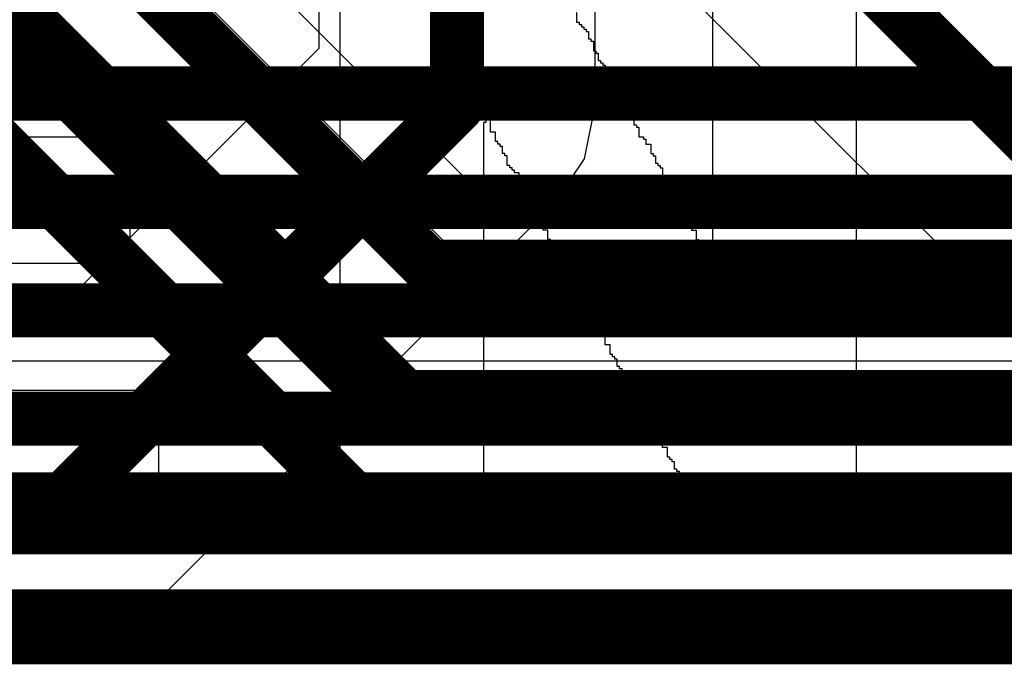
# Model space of a CAD drawing. Header units: millimetres. Extents: x -2 to 68, y -2 to 27.4.
# Tile 289 of 594: x 39.8 to 41.6, y 0.4 to 1.6. Entities that reach past the tile are written whole.
import ezdxf

# ---------------------------------------------------------------- set-up
doc = ezdxf.new("R2010")
doc.units = ezdxf.units.MM
for name, color, linetype in [('BottomLayer', 5, 'Continuous'), ('MidLayer2', 76, 'Continuous'), ('MidLayer3', 90, 'Continuous'), ('MidLayer5', 130, 'Continuous'), ('MidLayer6', 216, 'Continuous'), ('MidLayer7', 6, 'Continuous'), ('MidLayer8', 54, 'Continuous'), ('TopLayer', 1, 'Continuous'), ('TopOverlay', 2, 'Continuous')]:
    doc.layers.add(name, color=color, linetype=linetype)

msp = doc.modelspace()

# ---------------------------------------------------------------- linework, layer by layer
at = {"layer": 'BottomLayer', "const_width": 0.1}
for points in [[(35.9593, 1.5), (44.1461, 1.5)], [(35.8474, 1.3), (44.2517, 1.3)], [(35.7126, 1.1), (44.9174, 1.1)], [(35.6298, 0.9), (45.0003, 0.9)], [(35.547, 0.7), (45.0831, 0.7)], [(35.4641, 0.5), (45.166, 0.5)]]:
    msp.add_lwpolyline(points, dxfattribs=at)
at = {"layer": 'MidLayer2'}
for p, q in [((40.3451, 1.8165), (40.3451, 1.5826)), ((40.8549, 1.477), (40.8549, 1.8165)), ((40.3451, 1.5826), (39.8238, 1.0612)), ((40.8355, 1.3795), (40.8549, 1.477)), ((40.7802, 1.2968), (40.8355, 1.3795)), ((40.0497, 0.5663), (40.7802, 1.2968)), ((39.8238, 1.0612), (39.7572, 1.0695)), ((39.967, 0.511), (40.0497, 0.5663)), ((39.8695, 0.4916), (39.967, 0.511)), ((38.1123, 0.4916), (39.8695, 0.4916))]:
    msp.add_line(p, q, dxfattribs=at)
at = {"layer": 'MidLayer2', "const_width": 0.1}
for points in [[(40.6, 1.477), (40.6, 1.975)], [(39.8695, 0.7465), (40.6, 1.477)], [(38.0039, 0.7465), (39.8695, 0.7465)]]:
    msp.add_lwpolyline(points, dxfattribs=at)
at = {"layer": 'MidLayer2', "const_width": 0.05}
for points in [[(40.575, 1.477, 1), (40.625, 1.477, 1)], [(40.575, 1.477, 1), (40.625, 1.477, 1)], [(39.8445, 0.7465, 1), (39.8945, 0.7465, 1)], [(39.8445, 0.7465, 1), (39.8945, 0.7465, 1)]]:
    msp.add_lwpolyline(points, format="xyb", close=True, dxfattribs=at)
at = {"layer": 'MidLayer3'}
for p, q in [((40.6163, 1.3423), (39.9741, 1.9845)), ((47.9086, 1.3423), (40.6163, 1.3423))]:
    msp.add_line(p, q, dxfattribs=at)
at = {"layer": 'MidLayer3', "const_width": 0.1}
for points in [[(39.7378, 1.9912), (40.549, 1.18)], [(39.6384, 1.7512), (40.4496, 0.94)], [(40.549, 1.18), (51.4491, 1.18)], [(40.4496, 0.94), (51.3671, 0.94)], [(39.0504, 0.5351), (59.4303, 0.5351)]]:
    msp.add_lwpolyline(points, dxfattribs=at)
at = {"layer": 'MidLayer3', "const_width": 0.05}
for points in [[(40.524, 1.18, 1), (40.574, 1.18, 1)], [(40.524, 1.18, 1), (40.574, 1.18, 1)], [(40.4246, 0.94, 1), (40.4746, 0.94, 1)], [(40.4246, 0.94, 1), (40.4746, 0.94, 1)]]:
    msp.add_lwpolyline(points, format="xyb", close=True, dxfattribs=at)
at = {"layer": 'MidLayer5'}
for p, q in [((40.6135, 1.19), (39.7993, 2.0042)), ((48.1386, 1.19), (40.6135, 1.19))]:
    msp.add_line(p, q, dxfattribs=at)
at = {"layer": 'MidLayer5', "const_width": 0.1}
for points in [[(38.964, 2.479), (40.508, 0.9351)], [(38.764, 2.3962), (40.4251, 0.7351)], [(40.508, 0.9351), (56.4601, 0.9351)], [(40.4251, 0.7351), (56.5429, 0.7351)], [(39.0504, 0.5351), (57.0387, 0.5351)]]:
    msp.add_lwpolyline(points, dxfattribs=at)
at = {"layer": 'MidLayer5', "const_width": 0.05}
for points in [[(40.483, 0.9351, 1), (40.533, 0.9351, 1)], [(40.483, 0.9351, 1), (40.533, 0.9351, 1)], [(40.4001, 0.7351, 1), (40.4501, 0.7351, 1)], [(40.4001, 0.7351, 1), (40.4501, 0.7351, 1)]]:
    msp.add_lwpolyline(points, format="xyb", close=True, dxfattribs=at)
at = {"layer": 'MidLayer6'}
msp.add_line((40.9387, 1.7708), (42.0016, 0.7079), dxfattribs=at)
at = {"layer": 'MidLayer6', "const_width": 0.1}
msp.add_lwpolyline([(40.628, 2.442), (42.1818, 0.8881)], dxfattribs=at)
at = {"layer": 'MidLayer7'}
msp.add_line((43.147, 0.475), (38.3062, 0.4805), dxfattribs=at)
at = {"layer": 'MidLayer8'}
msp.add_line((59.418, 0.516), (39.237, 0.516), dxfattribs=at)
at = {"layer": 'TopLayer'}
msp.add_line((46.7262, 1.0062), (37.483, 1.0062), dxfattribs=at)
at = {"layer": 'TopLayer', "const_width": 0.127}
for points in [[(31.8625, 0.7375), (46.8375, 0.7375)], [(31.4895, 0.5105), (46.9315, 0.5105)]]:
    msp.add_lwpolyline(points, dxfattribs=at)
at = {"layer": 'TopOverlay'}
for p, q in [((40.3842, 0.7232), (40.3842, 1.8697)), ((41.0722, 1.2083), (41.0722, 1.8697)), ((41.3367, 1.8609), (41.3367, 0.732)), ((40.8208, 1.6492), (40.8208, 1.6316)), ((40.8208, 1.6316), (40.8252, 1.6316)), ((40.8252, 1.6316), (40.8252, 1.6272)), ((40.8252, 1.6272), (40.8296, 1.6272)), ((40.8296, 1.6272), (40.8296, 1.6228)), ((40.8296, 1.6228), (40.834, 1.6228)), ((40.834, 1.6228), (40.834, 1.6184)), ((40.834, 1.6184), (40.8384, 1.6184)), ((40.8384, 1.6184), (40.8384, 1.614)), ((40.8384, 1.614), (40.8428, 1.614)), ((40.8428, 1.614), (40.8428, 1.6007)), ((40.8428, 1.6007), (40.8473, 1.6007)), ((40.8473, 1.6007), (40.8473, 1.5963)), ((40.8473, 1.5963), (40.8517, 1.5963)), ((40.8517, 1.5963), (40.8517, 1.5787)), ((40.8517, 1.5787), (40.8561, 1.5787)), ((40.8561, 1.5787), (40.8561, 1.5743)), ((40.8561, 1.5743), (40.8605, 1.5743)), ((40.8605, 1.5743), (40.8605, 1.561)), ((40.8605, 1.561), (40.8649, 1.561)), ((40.8649, 1.561), (40.8649, 1.5566)), ((40.8649, 1.5566), (40.8693, 1.5566)), ((40.8693, 1.5566), (40.8693, 1.5522)), ((40.8693, 1.5522), (40.8737, 1.5522)), ((40.8737, 1.5522), (40.8737, 1.5346)), ((40.8737, 1.5346), (40.8825, 1.5346)), ((40.8825, 1.5346), (40.8825, 1.5169)), ((40.8825, 1.5169), (40.8869, 1.5169)), ((40.8869, 1.5169), (40.8869, 1.5125)), ((40.8869, 1.5125), (40.8914, 1.5125)), ((40.8914, 1.5125), (40.8914, 1.5081)), ((40.8914, 1.5081), (40.8958, 1.5081)), ((40.8958, 1.5081), (40.8958, 1.5037)), ((40.8958, 1.5037), (40.9002, 1.5037)), ((40.9002, 1.5037), (40.9002, 1.4993)), ((40.9002, 1.4993), (40.9046, 1.4993)), ((40.9046, 1.4993), (40.9046, 1.4817)), ((40.9046, 1.4817), (40.9134, 1.4817)), ((40.9134, 1.4817), (40.9134, 1.464)), ((40.9134, 1.464), (40.9178, 1.464)), ((40.9178, 1.464), (40.9178, 1.4596)), ((40.9178, 1.4596), (40.9266, 1.4596)), ((40.9266, 1.4596), (40.9266, 1.442)), ((40.6532, 1.4464), (40.6488, 1.4464)), ((40.6488, 1.4464), (40.6488, 0.732)), ((40.662, 1.4508), (40.6532, 1.4508)), ((40.6532, 1.4508), (40.6532, 1.4464)), ((40.662, 1.4287), (40.662, 1.4508)), ((40.9266, 1.442), (40.931, 1.442)), ((40.931, 1.442), (40.931, 1.4376)), ((40.931, 1.4376), (40.9355, 1.4376)), ((40.9355, 1.4376), (40.9355, 1.4199)), ((39.4979, 1.4199), (39.9918, 1.4199)), ((39.9918, 1.4199), (39.9918, 1.4155)), ((40.6709, 1.4287), (40.662, 1.4287)), ((40.6709, 1.4111), (40.6709, 1.4287)), ((40.9355, 1.4199), (40.9443, 1.4199)), ((40.9443, 1.4199), (40.9443, 1.4155)), ((39.9918, 1.4155), (39.9962, 1.4155)), ((39.9962, 1.4155), (39.9962, 1.1906)), ((40.6753, 1.4111), (40.6709, 1.4111)), ((40.6753, 1.4067), (40.6753, 1.4111)), ((40.6797, 1.4067), (40.6753, 1.4067)), ((40.6797, 1.4023), (40.6797, 1.4067)), ((40.6841, 1.4023), (40.6797, 1.4023)), ((40.6841, 1.3891), (40.6841, 1.4023)), ((40.9443, 1.4155), (40.9487, 1.4155)), ((40.9487, 1.4155), (40.9487, 1.4067)), ((40.9487, 1.4067), (40.9575, 1.4067)), ((40.9575, 1.4067), (40.9575, 1.3891)), ((40.6885, 1.3891), (40.6841, 1.3891)), ((40.6885, 1.3847), (40.6885, 1.3891)), ((40.6929, 1.3847), (40.6885, 1.3847)), ((40.6929, 1.367), (40.6929, 1.3847)), ((40.9575, 1.3891), (40.9619, 1.3891)), ((40.9619, 1.3891), (40.9619, 1.3847)), ((40.9619, 1.3847), (40.9663, 1.3847)), ((40.9663, 1.3847), (40.9663, 1.3714)), ((40.6973, 1.367), (40.6929, 1.367)), ((40.6973, 1.3626), (40.6973, 1.367)), ((40.9663, 1.3714), (40.9707, 1.3714)), ((40.9707, 1.3714), (40.9707, 1.367)), ((40.9707, 1.367), (40.9751, 1.367)), ((40.9751, 1.367), (40.9751, 1.3626)), ((40.7017, 1.3626), (40.6973, 1.3626)), ((40.7017, 1.3582), (40.7017, 1.3626)), ((40.7061, 1.3582), (40.7017, 1.3582)), ((40.7061, 1.3538), (40.7061, 1.3582)), ((40.715, 1.3538), (40.7061, 1.3538)), ((40.715, 1.3361), (40.715, 1.3538)), ((40.9751, 1.3626), (40.9795, 1.3626)), ((40.9795, 1.3626), (40.9795, 1.345)), ((40.9795, 1.345), (40.9884, 1.345)), ((40.9884, 1.345), (40.9884, 1.3273)), ((40.7194, 1.3361), (40.715, 1.3361)), ((40.7194, 1.3317), (40.7194, 1.3361)), ((40.7238, 1.3317), (40.7194, 1.3317)), ((40.7238, 1.3141), (40.7238, 1.3317)), ((40.9884, 1.3273), (40.9928, 1.3273)), ((40.9928, 1.3273), (40.9928, 1.3229)), ((40.7326, 1.3141), (40.7238, 1.3141)), ((40.7326, 1.3097), (40.7326, 1.3141)), ((40.737, 1.3097), (40.7326, 1.3097)), ((40.737, 1.292), (40.737, 1.3097)), ((40.9928, 1.3229), (40.9972, 1.3229)), ((40.9972, 1.3229), (40.9972, 1.3185)), ((40.9972, 1.3185), (41.0016, 1.3185)), ((41.0016, 1.3185), (41.0016, 1.3141)), ((41.0016, 1.3141), (41.006, 1.3141)), ((41.006, 1.3141), (41.006, 1.3097)), ((41.006, 1.3097), (41.0104, 1.3097)), ((41.0104, 1.3097), (41.0104, 1.292)), ((40.7414, 1.292), (40.737, 1.292)), ((40.7414, 1.2876), (40.7414, 1.292)), ((41.0104, 1.292), (41.0192, 1.292)), ((41.0192, 1.292), (41.0192, 1.2744)), ((40.7458, 1.2876), (40.7414, 1.2876)), ((40.7458, 1.27), (40.7458, 1.2876)), ((41.0192, 1.2744), (41.0236, 1.2744)), ((41.0236, 1.2744), (41.0236, 1.27)), ((40.7547, 1.27), (40.7458, 1.27)), ((40.7547, 1.2524), (40.7547, 1.27)), ((41.0236, 1.27), (41.0281, 1.27)), ((41.0281, 1.27), (41.0281, 1.2656)), ((41.0281, 1.2656), (41.0325, 1.2656)), ((41.0325, 1.2656), (41.0325, 1.248)), ((40.7591, 1.2524), (40.7547, 1.2524)), ((40.7591, 1.248), (40.7591, 1.2524)), ((40.7679, 1.248), (40.7591, 1.248)), ((40.7679, 1.2303), (40.7679, 1.248)), ((41.0325, 1.248), (41.0413, 1.248)), ((41.0413, 1.248), (41.0413, 1.2303)), ((40.7723, 1.2303), (40.7679, 1.2303)), ((40.7723, 1.2259), (40.7723, 1.2303)), ((40.7767, 1.2259), (40.7723, 1.2259)), ((40.7767, 1.2215), (40.7767, 1.2259)), ((40.7811, 1.2215), (40.7767, 1.2215)), ((40.7811, 1.2171), (40.7811, 1.2215)), ((41.0413, 1.2303), (41.0457, 1.2303)), ((41.0457, 1.2303), (41.0457, 1.2259)), ((41.0457, 1.2259), (41.0545, 1.2259)), ((41.0545, 1.2259), (41.0545, 1.2083)), ((40.7855, 1.2171), (40.7811, 1.2171)), ((40.7855, 1.2127), (40.7855, 1.2171)), ((40.7899, 1.2127), (40.7855, 1.2127)), ((40.7899, 1.195), (40.7899, 1.2127)), ((41.0545, 1.2083), (41.0589, 1.2083)), ((41.0589, 1.2083), (41.0589, 1.2039)), ((41.0589, 1.2039), (41.0633, 1.2039)), ((41.0633, 1.2039), (41.0633, 1.195)), ((41.0766, 1.2083), (41.0722, 1.2083)), ((41.0722, 1.195), (41.0722, 1.1994)), ((41.0722, 1.1994), (41.0766, 1.1994)), ((41.0766, 1.1994), (41.0766, 1.2083)), ((39.9918, 1.1862), (39.4979, 1.1862)), ((39.9962, 1.1906), (39.9918, 1.1906)), ((39.9918, 1.1906), (39.9918, 1.1862)), ((40.7987, 1.195), (40.7899, 1.195)), ((40.7987, 1.1774), (40.7987, 1.195)), ((41.0633, 1.195), (41.0722, 1.195)), ((40.8032, 1.1774), (40.7987, 1.1774)), ((40.8032, 1.173), (40.8032, 1.1774)), ((40.8076, 1.173), (40.8032, 1.173)), ((40.8076, 1.1553), (40.8076, 1.173)), ((40.8164, 1.1553), (40.8076, 1.1553)), ((40.8164, 1.1509), (40.8164, 1.1553)), ((40.8208, 1.1509), (40.8164, 1.1509)), ((40.8208, 1.1333), (40.8208, 1.1509)), ((40.8296, 1.1333), (40.8208, 1.1333)), ((40.8296, 1.1157), (40.8296, 1.1333)), ((40.834, 1.1157), (40.8296, 1.1157)), ((40.834, 1.1113), (40.834, 1.1157)), ((40.8384, 1.1113), (40.834, 1.1113)), ((40.8384, 1.1068), (40.8384, 1.1113)), ((40.8428, 1.1068), (40.8384, 1.1068)), ((40.8428, 1.1024), (40.8428, 1.1068)), ((40.8473, 1.1024), (40.8428, 1.1024)), ((40.8473, 1.098), (40.8473, 1.1024)), ((40.8517, 1.098), (40.8473, 1.098)), ((40.8517, 1.0804), (40.8517, 1.098)), ((40.8605, 1.0804), (40.8517, 1.0804)), ((40.8605, 1.0627), (40.8605, 1.0804)), ((40.8649, 1.0627), (40.8605, 1.0627)), ((40.8649, 1.0583), (40.8649, 1.0627)), ((40.8693, 1.0583), (40.8649, 1.0583)), ((40.8693, 1.0539), (40.8693, 1.0583)), ((40.8737, 1.0539), (40.8693, 1.0539)), ((40.8737, 1.0363), (40.8737, 1.0539)), ((40.8825, 1.0363), (40.8737, 1.0363)), ((40.8825, 1.0186), (40.8825, 1.0363)), ((40.8869, 1.0186), (40.8825, 1.0186)), ((40.8869, 1.0142), (40.8869, 1.0186)), ((40.8914, 1.0142), (40.8869, 1.0142)), ((40.8914, 1.0098), (40.8914, 1.0142)), ((40.8958, 1.0098), (40.8914, 1.0098)), ((40.8958, 0.9966), (40.8958, 1.0098)), ((40.9002, 0.9966), (40.8958, 0.9966)), ((40.9002, 0.9922), (40.9002, 0.9966)), ((40.9046, 0.9922), (40.9002, 0.9922)), ((40.9046, 0.9878), (40.9046, 0.9922)), ((40.909, 0.9878), (40.9046, 0.9878)), ((40.909, 0.9834), (40.909, 0.9878)), ((40.9134, 0.9834), (40.909, 0.9834)), ((40.9134, 0.9657), (40.9134, 0.9834)), ((40.9178, 0.9657), (40.9134, 0.9657)), ((40.9178, 0.9613), (40.9178, 0.9657)), ((39.4979, 0.9525), (40.0447, 0.9525)), ((40.0447, 0.9525), (40.0447, 0.9481)), ((40.0447, 0.9481), (40.0491, 0.9481)), ((40.0491, 0.9481), (40.0491, 0.7232)), ((40.9266, 0.9613), (40.9178, 0.9613)), ((40.9266, 0.9437), (40.9266, 0.9613)), ((40.931, 0.9437), (40.9266, 0.9437)), ((40.931, 0.9393), (40.931, 0.9437)), ((40.9355, 0.9393), (40.931, 0.9393)), ((40.9355, 0.9216), (40.9355, 0.9393)), ((40.9443, 0.9216), (40.9355, 0.9216)), ((40.9443, 0.9172), (40.9443, 0.9216)), ((40.9487, 0.9172), (40.9443, 0.9172)), ((40.9487, 0.8996), (40.9487, 0.9172)), ((40.9575, 0.8996), (40.9487, 0.8996)), ((40.9575, 0.8819), (40.9575, 0.8996)), ((40.9619, 0.8819), (40.9575, 0.8819)), ((40.9619, 0.8775), (40.9619, 0.8819)), ((40.9663, 0.8775), (40.9619, 0.8775)), ((40.9663, 0.8731), (40.9663, 0.8775)), ((40.9707, 0.8731), (40.9663, 0.8731)), ((40.9707, 0.8687), (40.9707, 0.8731)), ((40.9751, 0.8687), (40.9707, 0.8687)), ((40.9751, 0.8643), (40.9751, 0.8687)), ((40.9795, 0.8643), (40.9751, 0.8643)), ((40.9795, 0.8467), (40.9795, 0.8643)), ((40.9884, 0.8467), (40.9795, 0.8467)), ((40.9884, 0.829), (40.9884, 0.8467)), ((40.9928, 0.829), (40.9884, 0.829)), ((40.9928, 0.8246), (40.9928, 0.829)), ((40.9972, 0.8246), (40.9928, 0.8246)), ((40.9972, 0.8202), (40.9972, 0.8246)), ((41.0016, 0.8202), (40.9972, 0.8202)), ((41.0016, 0.807), (41.0016, 0.8202)), ((41.006, 0.807), (41.0016, 0.807)), ((41.006, 0.8026), (41.006, 0.807)), ((41.0104, 0.8026), (41.006, 0.8026)), ((41.0104, 0.7849), (41.0104, 0.8026)), ((41.0148, 0.7849), (41.0104, 0.7849)), ((41.0148, 0.7805), (41.0148, 0.7849)), ((41.0192, 0.7805), (41.0148, 0.7805)), ((41.0192, 0.7673), (41.0192, 0.7805)), ((41.0236, 0.7673), (41.0192, 0.7673)), ((41.0236, 0.7629), (41.0236, 0.7673)), ((41.0281, 0.7629), (41.0236, 0.7629)), ((41.0281, 0.7585), (41.0281, 0.7629)), ((41.0325, 0.7585), (41.0281, 0.7585)), ((41.0325, 0.7541), (41.0325, 0.7585)), ((41.0369, 0.7541), (41.0325, 0.7541)), ((41.0369, 0.7497), (41.0369, 0.7541)), ((41.0413, 0.7497), (41.0369, 0.7497)), ((41.0413, 0.732), (41.0413, 0.7497)), ((40.6488, 0.732), (40.6532, 0.732)), ((40.6532, 0.7276), (40.6488, 0.7276)), ((40.6488, 0.7276), (40.6488, 0.7188)), ((40.6532, 0.732), (40.6532, 0.7276)), ((41.0501, 0.732), (41.0413, 0.732)), ((41.0501, 0.7276), (41.0501, 0.732)), ((41.0545, 0.7276), (41.0501, 0.7276)), ((41.0545, 0.7188), (41.0545, 0.7276)), ((41.3367, 0.732), (41.3411, 0.732)), ((41.3411, 0.7276), (41.3367, 0.7276)), ((41.3367, 0.7276), (41.3367, 0.7188)), ((41.3411, 0.732), (41.3411, 0.7276)), ((40.0447, 0.7188), (39.2157, 0.7188)), ((40.0491, 0.7232), (40.0447, 0.7232)), ((40.0447, 0.7232), (40.0447, 0.7188)), ((40.3886, 0.7232), (40.3842, 0.7232)), ((40.3886, 0.7188), (40.3886, 0.7232)), ((40.6488, 0.7188), (40.3886, 0.7188)), ((41.3367, 0.7188), (41.0545, 0.7188))]:
    msp.add_line(p, q, dxfattribs=at)

doc.saveas('drawing.dxf')
